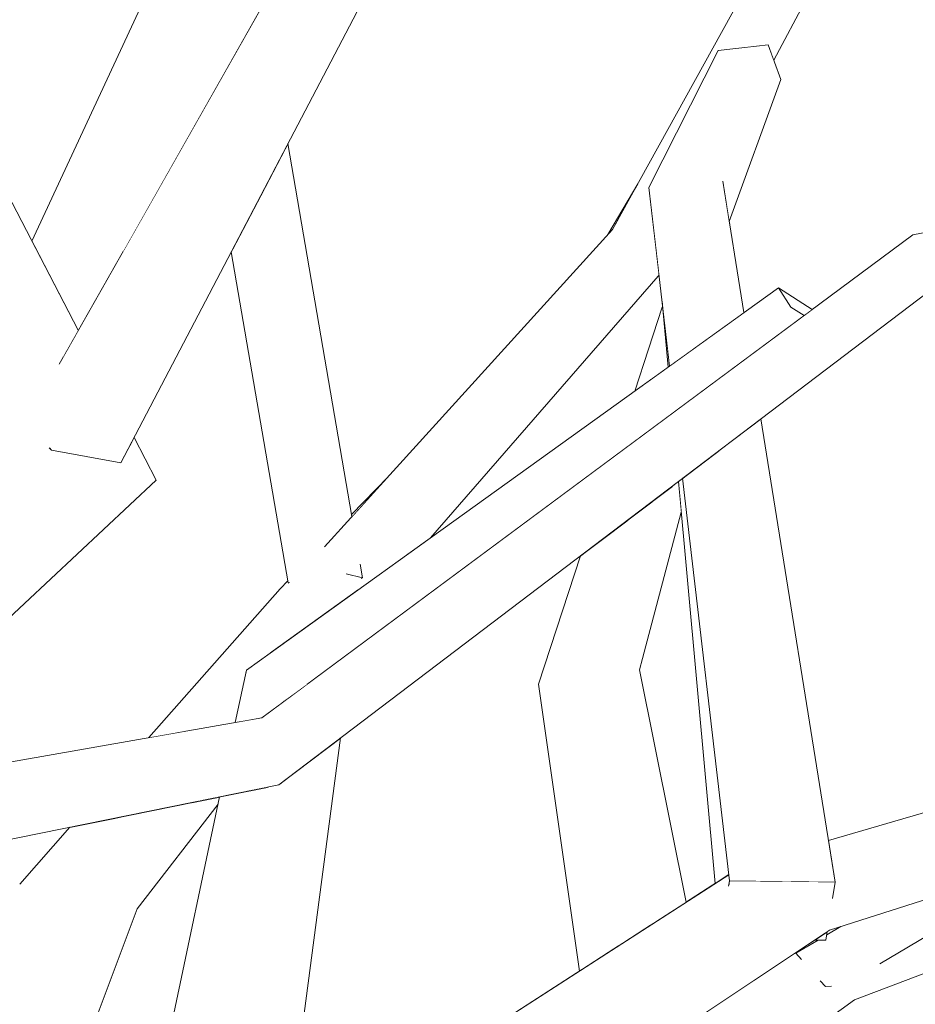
# Model space of a CAD drawing. Extents: x -289599 to -184549, y 66678 to 295474.
# Tile 412 of 656: x -261395 to -261329, y 71710 to 71782. Entities that reach past the tile are written whole.
import ezdxf

# ---------------------------------------------------------------- set-up
doc = ezdxf.new("R2010")
doc.units = 0
doc.header["$MEASUREMENT"] = 0
doc.linetypes.add('Wipeout_Contour', pattern=[1000, 0, -1000])
doc.layers.add('arch drzewa', color=8, linetype='Continuous')
doc.layers.add('arch drzewa_Nr_Pióra__4', color=8, linetype='Continuous', lineweight=9)

msp = doc.modelspace()

# ---------------------------------------------------------------- wipeouts: each hides what was drawn before it
at = {"color": 254, "linetype": 'Wipeout_Contour', "lineweight": 0, "ltscale": 2546529.904989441}
msp.add_wipeout([(-261417.997, 71792.461), (-261391.772, 71757.656), (-261390.667, 71759.603), (-261409.291, 71795.407), (-261412.028, 71794.481), (-261412.155, 71794.311), (-261414.403, 71793.462), (-261414.517, 71793.639)], dxfattribs=at).dxf.layer = 'arch drzewa'
at = {"color": 254, "linetype": 'Wipeout_Contour', "lineweight": 0, "ltscale": 954747.986304}
msp.add_wipeout([(-261342.699, 71767.622), (-261343.178, 71770.578), (-261342.673, 71767.43)], dxfattribs=at).dxf.layer = 'arch drzewa'
at = {"color": 254, "linetype": 'Wipeout_Contour', "lineweight": 0, "ltscale": 954737.476009}
msp.add_wipeout([(-261338.161, 71761.319), (-261350.598, 71750.746), (-261337.188, 71760.688)], dxfattribs=at).dxf.layer = 'arch drzewa'
at = {"color": 254, "linetype": 'Wipeout_Contour', "lineweight": 0, "ltscale": 954814.044432}
msp.add_wipeout([(-261375.465, 71733.553), (-261375.503, 71732.282), (-261373.785, 71733.556)], dxfattribs=at).dxf.layer = 'arch drzewa'
at = {"color": 254, "linetype": 'Wipeout_Contour', "lineweight": 0, "ltscale": 1909428.373556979}
msp.add_wipeout([(-261342.756, 71719.21), (-261376.083, 71688.314), (-261335.652, 71715.207), (-261335.725, 71715.746), (-261339.295, 71718.41), (-261342.74, 71718.731)], dxfattribs=at).dxf.layer = 'arch drzewa'

# ---------------------------------------------------------------- next in the draw order: wipeouts: each hides what was drawn before it
at = {"color": 254, "linetype": 'Wipeout_Contour', "lineweight": 0, "ltscale": 954816.097011}
msp.add_wipeout([(-261375.688, 71732.145), (-261375.503, 71732.282), (-261375.465, 71733.553)], dxfattribs=at).dxf.layer = 'arch drzewa'
at = {"color": 254, "linetype": 'Wipeout_Contour', "lineweight": 0, "ltscale": 2227786.607167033}
msp.add_wipeout([(-261378.986, 71689.168), (-261376.083, 71688.314), (-261342.756, 71719.21), (-261342.767, 71719.503), (-261375.486, 71698.386), (-261376.55, 71690.374), (-261376.739, 71690.331)], dxfattribs=at).dxf.layer = 'arch drzewa'
at = {"color": 254, "linetype": 'Wipeout_Contour', "lineweight": 0, "ltscale": 954686.502333}
msp.add_wipeout([(-261335.309, 71715.435), (-261335.724, 71715.745), (-261335.652, 71715.207)], dxfattribs=at).dxf.layer = 'arch drzewa'

# ---------------------------------------------------------------- next in the draw order: wipeouts: each hides what was drawn before it
at = {"color": 254, "linetype": 'Wipeout_Contour', "lineweight": 0, "ltscale": 954591.266139}
msp.add_wipeout([(-261335.309, 71715.435), (-261278.956, 71733.418), (-261283.01, 71737.3)], dxfattribs=at).dxf.layer = 'arch drzewa'
at = {"color": 254, "linetype": 'Wipeout_Contour', "lineweight": 0, "ltscale": 1591366.652744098}
msp.add_wipeout([(-261378.639, 71730.809), (-261377.132, 71731.074), (-261375.688, 71732.145), (-261375.465, 71733.553), (-261378.284, 71734.584)], dxfattribs=at).dxf.layer = 'arch drzewa'
at = {"color": 254, "linetype": 'Wipeout_Contour', "lineweight": 0, "ltscale": 1273061.826823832}
msp.add_wipeout([(-261376.739, 71690.331), (-261376.55, 71690.374), (-261371.343, 71729.586), (-261375.679, 71726.296)], dxfattribs=at).dxf.layer = 'arch drzewa'
at = {"color": 254, "linetype": 'Wipeout_Contour', "lineweight": 0, "ltscale": 954692.969825}
msp.add_wipeout([(-261336.025, 71717.95), (-261339.295, 71718.41), (-261335.725, 71715.746)], dxfattribs=at).dxf.layer = 'arch drzewa'

# ---------------------------------------------------------------- next in the draw order: wipeouts: each hides what was drawn before it
at = {"color": 254, "linetype": 'Wipeout_Contour', "lineweight": 0, "ltscale": 1273037.364798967}
msp.add_wipeout([(-261338.161, 71761.319), (-261375.465, 71733.553), (-261373.785, 71733.556), (-261350.598, 71750.746)], dxfattribs=at).dxf.layer = 'arch drzewa'
at = {"color": 254, "linetype": 'Wipeout_Contour', "lineweight": 0, "ltscale": 2227557.234893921}
msp.add_wipeout([(-261335.086, 71717.818), (-261336.02, 71717.949), (-261335.724, 71715.745), (-261335.309, 71715.435), (-261283.01, 71737.3), (-261335.396, 71722.032), (-261334.904, 71718.967)], dxfattribs=at).dxf.layer = 'arch drzewa'
at = {"color": 254, "linetype": 'Wipeout_Contour', "lineweight": 0, "ltscale": 954824.426232}
msp.add_wipeout([(-261378.284, 71734.584), (-261379.098, 71730.728), (-261378.639, 71730.809)], dxfattribs=at).dxf.layer = 'arch drzewa'
at = {"color": 254, "linetype": 'Wipeout_Contour', "lineweight": 0, "ltscale": 2227873.552362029}
msp.add_wipeout([(-261382.634, 71688.289), (-261380.02, 71688.408), (-261378.986, 71689.168), (-261376.739, 71690.331), (-261375.679, 71726.296), (-261375.885, 71726.14), (-261376.664, 71725.981)], dxfattribs=at).dxf.layer = 'arch drzewa'

# ---------------------------------------------------------------- next in the draw order: wipeouts: each hides what was drawn before it
at = {"color": 254, "linetype": 'Wipeout_Contour', "lineweight": 0, "ltscale": 954759.659617}
msp.add_wipeout([(-261375.465, 71733.553), (-261338.161, 71761.319), (-261339.066, 71762.741)], dxfattribs=at).dxf.layer = 'arch drzewa'
at = {"color": 254, "linetype": 'Wipeout_Contour', "lineweight": 0, "ltscale": 954812.998996}
msp.add_wipeout([(-261382.634, 71688.289), (-261376.664, 71725.981), (-261379.14, 71725.477)], dxfattribs=at).dxf.layer = 'arch drzewa'
at = {"color": 254, "linetype": 'Wipeout_Contour', "lineweight": 0, "ltscale": 954689.231449}
msp.add_wipeout([(-261336.165, 71718.98), (-261335.582, 71714.693), (-261336.159, 71718.98)], dxfattribs=at).dxf.layer = 'arch drzewa'

# ---------------------------------------------------------------- next in the draw order: wipeouts: each hides what was drawn before it
at = {"color": 254, "linetype": 'Wipeout_Contour', "lineweight": 0, "ltscale": 954790.760439}
msp.add_wipeout([(-261339.066, 71762.741), (-261378.284, 71734.584), (-261375.465, 71733.553)], dxfattribs=at).dxf.layer = 'arch drzewa'
at = {"color": 254, "linetype": 'Wipeout_Contour', "lineweight": 0, "ltscale": 2864442.427349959}
msp.add_wipeout([(-261387.753, 71689.738), (-261387.04, 71689.536), (-261386.393, 71691.347), (-261384.924, 71692.294), (-261384.28, 71690.725), (-261383.668, 71688.582), (-261382.634, 71688.289), (-261379.14, 71725.477), (-261380.255, 71725.249)], dxfattribs=at).dxf.layer = 'arch drzewa'
at = {"color": 254, "linetype": 'Wipeout_Contour', "lineweight": 0, "ltscale": 954687.44872}
msp.add_wipeout([(-261335.483, 71715.319), (-261336.411, 71714.702), (-261335.582, 71714.693)], dxfattribs=at).dxf.layer = 'arch drzewa'

# ---------------------------------------------------------------- next in the draw order: wipeouts: each hides what was drawn before it
at = {"color": 254, "linetype": 'Wipeout_Contour', "lineweight": 0, "ltscale": 1273000.789923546}
msp.add_wipeout([(-261348.627, 71770.115), (-261345.424, 71758.177), (-261341.627, 71760.903), (-261343.178, 71770.578)], dxfattribs=at).dxf.layer = 'arch drzewa'
at = {"color": 254, "linetype": 'Wipeout_Contour', "lineweight": 0, "ltscale": 1272970.08053772}
msp.add_wipeout([(-261336.588, 71761.133), (-261339.066, 71762.741), (-261338.161, 71761.319), (-261337.188, 71760.688)], dxfattribs=at).dxf.layer = 'arch drzewa'
at = {"color": 254, "linetype": 'Wipeout_Contour', "lineweight": 0, "ltscale": 954717.481434}
msp.add_wipeout([(-261343.434, 71750.76), (-261334.904, 71718.967), (-261340.373, 71753.082)], dxfattribs=at).dxf.layer = 'arch drzewa'
at = {"color": 254, "linetype": 'Wipeout_Contour', "lineweight": 0, "ltscale": 1273191.784373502}
msp.add_wipeout([(-261411.725, 71723.523), (-261384.93, 71748.575), (-261395.044, 71749.55), (-261414.582, 71722.606)], dxfattribs=at).dxf.layer = 'arch drzewa'

# ---------------------------------------------------------------- next in the draw order: wipeouts: each hides what was drawn before it
at = {"color": 254, "linetype": 'Wipeout_Contour', "lineweight": 0, "ltscale": 954746.250878}
msp.add_wipeout([(-261342.699, 71767.622), (-261338.906, 71778.064), (-261339.841, 71780.618)], dxfattribs=at).dxf.layer = 'arch drzewa'
at = {"color": 254, "linetype": 'Wipeout_Contour', "lineweight": 0, "ltscale": 954754.668803}
msp.add_wipeout([(-261348.627, 71770.115), (-261347.099, 71756.974), (-261345.424, 71758.177)], dxfattribs=at).dxf.layer = 'arch drzewa'
at = {"color": 254, "linetype": 'Wipeout_Contour', "lineweight": 0, "ltscale": 954859.612619}
msp.add_wipeout([(-261386.857, 71751.132), (-261384.93, 71748.575), (-261386.558, 71751.704)], dxfattribs=at).dxf.layer = 'arch drzewa'
at = {"color": 254, "linetype": 'Wipeout_Contour', "lineweight": 0, "ltscale": 1272958.293535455}
msp.add_wipeout([(-261343.434, 71750.76), (-261346.138, 71748.708), (-261342.689, 71719.049), (-261334.904, 71718.967)], dxfattribs=at).dxf.layer = 'arch drzewa'
at = {"color": 254, "linetype": 'Wipeout_Contour', "lineweight": 0, "ltscale": 1273171.791919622}
msp.add_wipeout([(-261423.313, 71716.47), (-261375.885, 71726.14), (-261377.492, 71728.914), (-261423.186, 71716.697)], dxfattribs=at).dxf.layer = 'arch drzewa'

# ---------------------------------------------------------------- next in the draw order: wipeouts: each hides what was drawn before it
at = {"color": 254, "linetype": 'Wipeout_Contour', "lineweight": 0, "ltscale": 2864658.838451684}
msp.add_wipeout([(-261417.997, 71792.461), (-261395.044, 71749.55), (-261384.93, 71748.575), (-261386.857, 71751.132), (-261387.538, 71749.833), (-261392.651, 71750.777), (-261392.767, 71750.896), (-261392.017, 71757.226), (-261391.772, 71757.656)], dxfattribs=at).dxf.layer = 'arch drzewa'
at = {"color": 254, "linetype": 'Wipeout_Contour', "lineweight": 0, "ltscale": 954747.789163}
msp.add_wipeout([(-261339.841, 71780.618), (-261343.178, 71770.578), (-261342.699, 71767.622)], dxfattribs=at).dxf.layer = 'arch drzewa'
at = {"color": 254, "linetype": 'Wipeout_Contour', "lineweight": 0, "ltscale": 954753.349574}
msp.add_wipeout([(-261347.099, 71756.974), (-261347.655, 71761.756), (-261347.211, 71756.893)], dxfattribs=at).dxf.layer = 'arch drzewa'
at = {"color": 254, "linetype": 'Wipeout_Contour', "lineweight": 0, "ltscale": 1909443.773058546}
msp.add_wipeout([(-261346.443, 71748.477), (-261343.741, 71718.874), (-261342.767, 71719.503), (-261342.74, 71718.731), (-261342.689, 71719.049), (-261346.138, 71748.708)], dxfattribs=at).dxf.layer = 'arch drzewa'
at = {"color": 254, "linetype": 'Wipeout_Contour', "lineweight": 0, "ltscale": 1273211.665643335}
msp.add_wipeout([(-261423.176, 71716.739), (-261423.186, 71716.697), (-261377.492, 71728.914), (-261419.569, 71720.553)], dxfattribs=at).dxf.layer = 'arch drzewa'

# ---------------------------------------------------------------- next in the draw order: wipeouts: each hides what was drawn before it
at = {"color": 254, "linetype": 'Wipeout_Contour', "lineweight": 0, "ltscale": 954751.841654}
msp.add_wipeout([(-261343.178, 71770.578), (-261339.841, 71780.618), (-261343.512, 71780.207)], dxfattribs=at).dxf.layer = 'arch drzewa'
at = {"color": 254, "linetype": 'Wipeout_Contour', "lineweight": 0, "ltscale": 954738.280226}
msp.add_wipeout([(-261375.885, 71726.14), (-261326.309, 71763.752), (-261328.995, 71765.607)], dxfattribs=at).dxf.layer = 'arch drzewa'
at = {"color": 254, "linetype": 'Wipeout_Contour', "lineweight": 0, "ltscale": 1273167.189128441}
msp.add_wipeout([(-261417.293, 71721.458), (-261419.569, 71720.553), (-261377.492, 71728.914), (-261377.132, 71731.074)], dxfattribs=at).dxf.layer = 'arch drzewa'
at = {"color": 254, "linetype": 'Wipeout_Contour', "lineweight": 0, "ltscale": 1273134.22357636}
msp.add_wipeout([(-261410.772, 71652.865), (-261410.362, 71653.203), (-261386.335, 71716.99), (-261391.264, 71719.01)], dxfattribs=at).dxf.layer = 'arch drzewa'
at = {"color": 254, "linetype": 'Wipeout_Contour', "lineweight": 0, "ltscale": 1591167.310391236}
msp.add_wipeout([(-261342.689, 71719.049), (-261342.74, 71718.731), (-261339.295, 71718.41), (-261336.025, 71717.95), (-261336.165, 71718.98)], dxfattribs=at).dxf.layer = 'arch drzewa'

# ---------------------------------------------------------------- next in the draw order: wipeouts: each hides what was drawn before it
at = {"color": 254, "linetype": 'Wipeout_Contour', "lineweight": 0, "ltscale": 1591241.97901634}
msp.add_wipeout([(-261341.417, 71780.441), (-261339.841, 71780.618), (-261339.432, 71779.499), (-261332.022, 71793.356), (-261335.696, 71795.223)], dxfattribs=at).dxf.layer = 'arch drzewa'
at = {"color": 254, "linetype": 'Wipeout_Contour', "lineweight": 0, "ltscale": 954758.329095}
msp.add_wipeout([(-261343.512, 71780.207), (-261348.627, 71770.115), (-261343.178, 71770.578)], dxfattribs=at).dxf.layer = 'arch drzewa'
at = {"color": 254, "linetype": 'Wipeout_Contour', "lineweight": 0, "ltscale": 1591496.71280738}
msp.add_wipeout([(-261414.582, 71722.606), (-261417.293, 71721.458), (-261377.132, 71731.074), (-261409.805, 71725.319), (-261411.725, 71723.523)], dxfattribs=at).dxf.layer = 'arch drzewa'
at = {"color": 254, "linetype": 'Wipeout_Contour', "lineweight": 0, "ltscale": 1273146.622045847}
msp.add_wipeout([(-261391.264, 71719.01), (-261413.958, 71656.108), (-261412.456, 71651.473), (-261410.772, 71652.865)], dxfattribs=at).dxf.layer = 'arch drzewa'
at = {"color": 254, "linetype": 'Wipeout_Contour', "lineweight": 0, "ltscale": 1272918.654809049}
msp.add_wipeout([(-261336.159, 71718.98), (-261336.02, 71717.949), (-261335.086, 71717.818), (-261334.904, 71718.967)], dxfattribs=at).dxf.layer = 'arch drzewa'

# ---------------------------------------------------------------- next in the draw order: wipeouts: each hides what was drawn before it
at = {"color": 254, "linetype": 'Wipeout_Contour', "lineweight": 0, "ltscale": 954778.074965}
msp.add_wipeout([(-261328.995, 71765.607), (-261377.492, 71728.914), (-261375.885, 71726.14)], dxfattribs=at).dxf.layer = 'arch drzewa'
at = {"color": 254, "linetype": 'Wipeout_Contour', "lineweight": 0, "ltscale": 954824.882152}
msp.add_wipeout([(-261379.235, 71730.704), (-261379.098, 71730.728), (-261379.013, 71731.133)], dxfattribs=at).dxf.layer = 'arch drzewa'
at = {"color": 254, "linetype": 'Wipeout_Contour', "lineweight": 0, "ltscale": 1273105.185905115}
msp.add_wipeout([(-261386.335, 71716.99), (-261380.369, 71724.711), (-261380.255, 71725.249), (-261382.272, 71724.838)], dxfattribs=at).dxf.layer = 'arch drzewa'
at = {"color": 254, "linetype": 'Wipeout_Contour', "lineweight": 0, "ltscale": 954861.672937}
msp.add_wipeout([(-261413.958, 71656.108), (-261391.264, 71719.01), (-261394.986, 71718.804)], dxfattribs=at).dxf.layer = 'arch drzewa'
at = {"color": 254, "linetype": 'Wipeout_Contour', "lineweight": 0, "ltscale": 1591011.671602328}
msp.add_wipeout([(-261301.243, 71718.883), (-261344.1, 71688.314), (-261297.957, 71715.435), (-261298.858, 71718.41), (-261301.08, 71718.731)], dxfattribs=at).dxf.layer = 'arch drzewa'

# ---------------------------------------------------------------- next in the draw order: wipeouts: each hides what was drawn before it
at = {"color": 254, "linetype": 'Wipeout_Contour', "lineweight": 0, "ltscale": 954744.07257}
msp.add_wipeout([(-261377.492, 71728.914), (-261328.995, 71765.607), (-261329.174, 71766.629)], dxfattribs=at).dxf.layer = 'arch drzewa'
at = {"color": 254, "linetype": 'Wipeout_Contour', "lineweight": 0, "ltscale": 1273120.254312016}
msp.add_wipeout([(-261387.67, 71723.737), (-261391.264, 71719.01), (-261386.335, 71716.99), (-261382.272, 71724.838)], dxfattribs=at).dxf.layer = 'arch drzewa'
at = {"color": 254, "linetype": 'Wipeout_Contour', "lineweight": 0, "ltscale": 2545743.823791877}
msp.add_wipeout([(-261343.575, 71690.331), (-261346.013, 71689.168), (-261344.1, 71688.314), (-261301.243, 71718.883), (-261301.421, 71719.049), (-261301.368, 71719.095), (-261342.609, 71695.988), (-261343.399, 71690.374)], dxfattribs=at).dxf.layer = 'arch drzewa'

# ---------------------------------------------------------------- next in the draw order: linework, layer by layer
at = {"layer": 'arch drzewa_Nr_Pióra__4', "linetype": 'Continuous'}
for p, q in [((-261386.335, 71716.99), (-261380.369, 71724.711)), ((-261342.689, 71719.049), (-261342.75, 71718.662)), ((-261410.362, 71653.203), (-261386.335, 71716.99))]:
    msp.add_line(p, q, dxfattribs=at)

# ---------------------------------------------------------------- next in the draw order: wipeouts: each hides what was drawn before it
at = {"color": 254, "linetype": 'Wipeout_Contour', "lineweight": 0, "ltscale": 954780.910516}
msp.add_wipeout([(-261329.174, 71766.629), (-261377.132, 71731.074), (-261377.492, 71728.914)], dxfattribs=at).dxf.layer = 'arch drzewa'
at = {"color": 254, "linetype": 'Wipeout_Contour', "lineweight": 0, "ltscale": 954847.488285}
msp.add_wipeout([(-261387.908, 71723.689), (-261391.264, 71719.01), (-261387.67, 71723.737)], dxfattribs=at).dxf.layer = 'arch drzewa'
at = {"color": 254, "linetype": 'Wipeout_Contour', "lineweight": 0, "ltscale": 1590988.965108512}
msp.add_wipeout([(-261297.957, 71715.435), (-261340.957, 71687.779), (-261294.066, 71714.722), (-261294.983, 71714.74), (-261294.854, 71715.113)], dxfattribs=at).dxf.layer = 'arch drzewa'

# ---------------------------------------------------------------- next in the draw order: linework, layer by layer
at = {"layer": 'arch drzewa_Nr_Pióra__4', "linetype": 'Continuous'}
for p, q in [((-261338.161, 71761.319), (-261339.066, 71762.741)), ((-261339.066, 71762.741), (-261336.588, 71761.133)), ((-261337.188, 71760.688), (-261338.161, 71761.319))]:
    msp.add_line(p, q, dxfattribs=at)

# ---------------------------------------------------------------- next in the draw order: wipeouts: each hides what was drawn before it
at = {"color": 254, "linetype": 'Wipeout_Contour', "lineweight": 0, "ltscale": 954842.509171}
msp.add_wipeout([(-261387.538, 71749.833), (-261361.296, 71799.941), (-261365.591, 71800.956)], dxfattribs=at).dxf.layer = 'arch drzewa'
at = {"color": 254, "linetype": 'Wipeout_Contour', "lineweight": 0, "ltscale": 954672.545285}
msp.add_wipeout([(-261293.397, 71773.452), (-261329.174, 71766.629), (-261328.995, 71765.607)], dxfattribs=at).dxf.layer = 'arch drzewa'
at = {"color": 254, "linetype": 'Wipeout_Contour', "lineweight": 0, "ltscale": 1273006.570601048}
msp.add_wipeout([(-261347.639, 71761.319), (-261348.492, 71755.974), (-261347.211, 71756.893), (-261347.614, 71761.304)], dxfattribs=at).dxf.layer = 'arch drzewa'
at = {"color": 254, "linetype": 'Wipeout_Contour', "lineweight": 0, "ltscale": 954814.225321}
msp.add_wipeout([(-261376.6, 71735.793), (-261370.027, 71740.512), (-261372.531, 71743.652)], dxfattribs=at).dxf.layer = 'arch drzewa'
at = {"color": 254, "linetype": 'Wipeout_Contour', "lineweight": 0, "ltscale": 1272988.761418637}
msp.add_wipeout([(-261356.761, 71733.553), (-261350.878, 71714.268), (-261348.504, 71715.8), (-261352.07, 71733.56)], dxfattribs=at).dxf.layer = 'arch drzewa'
at = {"color": 254, "linetype": 'Wipeout_Contour', "lineweight": 0, "ltscale": 1273137.620438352}
msp.add_wipeout([(-261391.287, 71723), (-261394.986, 71718.804), (-261391.264, 71719.01), (-261387.908, 71723.689)], dxfattribs=at).dxf.layer = 'arch drzewa'
at = {"color": 254, "linetype": 'Wipeout_Contour', "lineweight": 0, "ltscale": 954649.723449}
msp.add_wipeout([(-261297.957, 71715.435), (-261344.1, 71688.314), (-261340.957, 71687.779)], dxfattribs=at).dxf.layer = 'arch drzewa'

# ---------------------------------------------------------------- next in the draw order: linework, layer by layer
at = {"layer": 'arch drzewa_Nr_Pióra__4', "linetype": 'Continuous'}
for p, q in [((-261329.174, 71766.629), (-261293.397, 71773.452)), ((-261423.464, 71716.44), (-261375.885, 71726.14)), ((-261387.753, 71689.738), (-261380.255, 71725.249)), ((-261394.986, 71718.804), (-261391.287, 71723))]:
    msp.add_line(p, q, dxfattribs=at)

# ---------------------------------------------------------------- next in the draw order: wipeouts: each hides what was drawn before it
at = {"color": 254, "linetype": 'Wipeout_Contour', "lineweight": 0, "ltscale": 954859.766802}
msp.add_wipeout([(-261365.591, 71800.956), (-261392.651, 71750.777), (-261387.538, 71749.833)], dxfattribs=at).dxf.layer = 'arch drzewa'
at = {"color": 254, "linetype": 'Wipeout_Contour', "lineweight": 0, "ltscale": 954756.087975}
msp.add_wipeout([(-261349.673, 71755.126), (-261348.492, 71755.974), (-261347.639, 71761.319)], dxfattribs=at).dxf.layer = 'arch drzewa'
at = {"color": 254, "linetype": 'Wipeout_Contour', "lineweight": 0, "ltscale": 1909648.466831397}
msp.add_wipeout([(-261382.86, 71730.065), (-261379.235, 71730.704), (-261379.013, 71731.133), (-261378.284, 71734.584), (-261376.6, 71735.793), (-261372.531, 71743.652)], dxfattribs=at).dxf.layer = 'arch drzewa'
at = {"color": 254, "linetype": 'Wipeout_Contour', "lineweight": 0, "ltscale": 954743.176908}
msp.add_wipeout([(-261350.878, 71714.268), (-261356.761, 71733.553), (-261353.75, 71712.414)], dxfattribs=at).dxf.layer = 'arch drzewa'
at = {"color": 254, "linetype": 'Wipeout_Contour', "lineweight": 0, "ltscale": 954685.930271}
msp.add_wipeout([(-261335.52, 71715.083), (-261335.461, 71715.118), (-261335.518, 71715.099)], dxfattribs=at).dxf.layer = 'arch drzewa'
at = {"color": 254, "linetype": 'Wipeout_Contour', "lineweight": 0, "ltscale": 2864063.521774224}
msp.add_wipeout([(-261336.314, 71713.235), (-261343.74, 71706.927), (-261343.031, 71703.416), (-261333.483, 71710.29), (-261334.707, 71711.563), (-261335.254, 71711.308), (-261335.622, 71711.282), (-261335.92, 71711.617), (-261335.41, 71712.295)], dxfattribs=at).dxf.layer = 'arch drzewa'

# ---------------------------------------------------------------- next in the draw order: wipeouts: each hides what was drawn before it
at = {"color": 254, "linetype": 'Wipeout_Contour', "lineweight": 0, "ltscale": 954853.364096}
msp.add_wipeout([(-261392.651, 71750.777), (-261365.591, 71800.956), (-261366.393, 71802.361)], dxfattribs=at).dxf.layer = 'arch drzewa'
at = {"color": 254, "linetype": 'Wipeout_Contour', "lineweight": 0, "ltscale": 954756.525041}
msp.add_wipeout([(-261347.616, 71761.331), (-261347.639, 71761.319), (-261347.614, 71761.304)], dxfattribs=at).dxf.layer = 'arch drzewa'
at = {"color": 254, "linetype": 'Wipeout_Contour', "lineweight": 0, "ltscale": 2546197.93514679}
msp.add_wipeout([(-261375.797, 71740.573), (-261383.403, 71729.97), (-261382.86, 71730.065), (-261372.531, 71743.652), (-261373.472, 71742.766), (-261375.118, 71741.033), (-261375.208, 71741.003), (-261375.226, 71741.111)], dxfattribs=at).dxf.layer = 'arch drzewa'
at = {"color": 254, "linetype": 'Wipeout_Contour', "lineweight": 0, "ltscale": 1272976.817066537}
msp.add_wipeout([(-261352.07, 71733.56), (-261347.463, 71716.472), (-261345.872, 71717.499), (-261349.319, 71734.591)], dxfattribs=at).dxf.layer = 'arch drzewa'
at = {"color": 254, "linetype": 'Wipeout_Contour', "lineweight": 0, "ltscale": 1272795.385556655}
msp.add_wipeout([(-261333.483, 71710.29), (-261294.492, 71725.05), (-261288.258, 71730.45), (-261292.244, 71729.178)], dxfattribs=at).dxf.layer = 'arch drzewa'
at = {"color": 254, "linetype": 'Wipeout_Contour', "lineweight": 0, "ltscale": 954698.400525}
msp.add_wipeout([(-261336.314, 71713.235), (-261343.899, 71707.718), (-261343.74, 71706.927)], dxfattribs=at).dxf.layer = 'arch drzewa'

# ---------------------------------------------------------------- next in the draw order: wipeouts: each hides what was drawn before it
at = {"color": 254, "linetype": 'Wipeout_Contour', "lineweight": 0, "ltscale": 1273159.510894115}
msp.add_wipeout([(-261366.393, 71802.361), (-261392.017, 71757.226), (-261392.767, 71750.896), (-261392.651, 71750.777)], dxfattribs=at).dxf.layer = 'arch drzewa'
at = {"color": 254, "linetype": 'Wipeout_Contour', "lineweight": 0, "ltscale": 954833.462289}
msp.add_wipeout([(-261375.797, 71740.573), (-261385.464, 71729.607), (-261383.403, 71729.97)], dxfattribs=at).dxf.layer = 'arch drzewa'
at = {"color": 254, "linetype": 'Wipeout_Contour', "lineweight": 0, "ltscale": 954731.880571}
msp.add_wipeout([(-261347.463, 71716.472), (-261352.07, 71733.56), (-261348.504, 71715.8)], dxfattribs=at).dxf.layer = 'arch drzewa'
at = {"color": 254, "linetype": 'Wipeout_Contour', "lineweight": 0, "ltscale": 2864088.835441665}
msp.add_wipeout([(-261344.015, 71709.644), (-261344.25, 71709.46), (-261343.899, 71707.718), (-261336.314, 71713.235), (-261336.954, 71713.533), (-261337.408, 71713.287), (-261337.799, 71713.726), (-261337.611, 71713.838), (-261337.669, 71713.865)], dxfattribs=at).dxf.layer = 'arch drzewa'

# ---------------------------------------------------------------- next in the draw order: linework, layer by layer
at = {"layer": 'arch drzewa_Nr_Pióra__4', "linetype": 'Continuous'}
for p, q in [((-261384.93, 71748.575), (-261386.558, 71751.704)), ((-261392.651, 71750.777), (-261392.814, 71750.943)), ((-261387.538, 71749.833), (-261392.651, 71750.777)), ((-261411.795, 71723.457), (-261384.93, 71748.575)), ((-261379.098, 71730.728), (-261378.284, 71734.584)), ((-261409.805, 71725.319), (-261377.132, 71731.074)), ((-261376.569, 71690.224), (-261371.343, 71729.586)), ((-261375.486, 71698.386), (-261342.744, 71719.518))]:
    msp.add_line(p, q, dxfattribs=at)

# ---------------------------------------------------------------- next in the draw order: wipeouts: each hides what was drawn before it
at = {"color": 254, "linetype": 'Wipeout_Contour', "lineweight": 0, "ltscale": 1273206.164418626}
msp.add_wipeout([(-261403.244, 71783.782), (-261402.348, 71782.059), (-261375.118, 71805.285), (-261379.832, 71808.426)], dxfattribs=at).dxf.layer = 'arch drzewa'
at = {"color": 254, "linetype": 'Wipeout_Contour', "lineweight": 0, "ltscale": 954749.279552}
msp.add_wipeout([(-261352.07, 71733.56), (-261348.294, 71747.073), (-261350.136, 71745.675)], dxfattribs=at).dxf.layer = 'arch drzewa'
at = {"color": 254, "linetype": 'Wipeout_Contour', "lineweight": 0, "ltscale": 954822.25399}
msp.add_wipeout([(-261375.797, 71740.573), (-261375.226, 71741.111), (-261375.234, 71741.157)], dxfattribs=at).dxf.layer = 'arch drzewa'
at = {"color": 254, "linetype": 'Wipeout_Contour', "lineweight": 0, "ltscale": 954684.201821}
msp.add_wipeout([(-261336.314, 71713.235), (-261335.41, 71712.295), (-261334.071, 71714.073)], dxfattribs=at).dxf.layer = 'arch drzewa'

# ---------------------------------------------------------------- next in the draw order: linework, layer by layer
at = {"layer": 'arch drzewa_Nr_Pióra__4', "linetype": 'Continuous'}
msp.add_line((-261385.464, 71729.607), (-261375.797, 71740.573), dxfattribs=at)

# ---------------------------------------------------------------- next in the draw order: wipeouts: each hides what was drawn before it
at = {"color": 254, "linetype": 'Wipeout_Contour', "lineweight": 0, "ltscale": 1272990.614807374}
msp.add_wipeout([(-261349.319, 71734.591), (-261346.237, 71746.215), (-261346.443, 71748.477), (-261346.859, 71748.161)], dxfattribs=at).dxf.layer = 'arch drzewa'
at = {"color": 254, "linetype": 'Wipeout_Contour', "lineweight": 0, "ltscale": 1273007.4467311}
msp.add_wipeout([(-261356.761, 71733.553), (-261352.07, 71733.56), (-261350.136, 71745.675), (-261353.655, 71743.005)], dxfattribs=at).dxf.layer = 'arch drzewa'
at = {"color": 254, "linetype": 'Wipeout_Contour', "lineweight": 0, "ltscale": 1909282.487830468}
msp.add_wipeout([(-261334.707, 71711.563), (-261333.483, 71710.29), (-261292.244, 71729.178), (-261301.857, 71726.11), (-261322.411, 71718.43), (-261331.398, 71713.077)], dxfattribs=at).dxf.layer = 'arch drzewa'

# ---------------------------------------------------------------- next in the draw order: linework, layer by layer
at = {"layer": 'arch drzewa_Nr_Pióra__4', "linetype": 'Continuous'}
for p, q in [((-261343.741, 71718.874), (-261346.443, 71748.477)), ((-261342.689, 71719.049), (-261346.138, 71748.708)), ((-261335.396, 71722.032), (-261283.01, 71737.3)), ((-261353.75, 71712.414), (-261356.761, 71733.553)), ((-261343.031, 71703.416), (-261333.483, 71710.29))]:
    msp.add_line(p, q, dxfattribs=at)

# ---------------------------------------------------------------- next in the draw order: wipeouts: each hides what was drawn before it
at = {"color": 254, "linetype": 'Wipeout_Contour', "lineweight": 0, "ltscale": 1272993.890063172}
msp.add_wipeout([(-261352.07, 71733.56), (-261349.319, 71734.591), (-261346.859, 71748.161), (-261348.294, 71747.073)], dxfattribs=at).dxf.layer = 'arch drzewa'
at = {"color": 254, "linetype": 'Wipeout_Contour', "lineweight": 0, "ltscale": 954684.140846}
msp.add_wipeout([(-261334.344, 71713.984), (-261336.314, 71713.235), (-261334.071, 71714.073)], dxfattribs=at).dxf.layer = 'arch drzewa'

# ---------------------------------------------------------------- next in the draw order: linework, layer by layer
at = {"layer": 'arch drzewa_Nr_Pióra__4', "linetype": 'Continuous'}
msp.add_line((-261345.872, 71717.499), (-261349.319, 71734.591), dxfattribs=at)

# ---------------------------------------------------------------- next in the draw order: wipeouts: each hides what was drawn before it
at = {"color": 254, "linetype": 'Wipeout_Contour', "lineweight": 0, "ltscale": 1273040.301522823}
msp.add_wipeout([(-261366.855, 71742.79), (-261364.727, 71744.318), (-261347.939, 71763.59), (-261351.31, 71767.031)], dxfattribs=at).dxf.layer = 'arch drzewa'
at = {"color": 254, "linetype": 'Wipeout_Contour', "lineweight": 0, "ltscale": 1272919.922929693}
msp.add_wipeout([(-261337.669, 71713.865), (-261337.611, 71713.838), (-261336.165, 71714.699), (-261336.411, 71714.702)], dxfattribs=at).dxf.layer = 'arch drzewa'

# ---------------------------------------------------------------- next in the draw order: linework, layer by layer
at = {"layer": 'arch drzewa_Nr_Pióra__4', "linetype": 'Continuous'}
for p, q in [((-261347.211, 71756.893), (-261347.655, 71761.756)), ((-261349.673, 71755.126), (-261347.639, 71761.319)), ((-261349.319, 71734.591), (-261346.237, 71746.215))]:
    msp.add_line(p, q, dxfattribs=at)

# ---------------------------------------------------------------- next in the draw order: wipeouts: each hides what was drawn before it
at = {"color": 254, "linetype": 'Wipeout_Contour', "lineweight": 0, "ltscale": 1273062.631589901}
msp.add_wipeout([(-261351.31, 71767.031), (-261372.531, 71743.652), (-261370.027, 71740.512), (-261366.855, 71742.79)], dxfattribs=at).dxf.layer = 'arch drzewa'
at = {"color": 254, "linetype": 'Wipeout_Contour', "lineweight": 0, "ltscale": 954759.189541}
msp.add_wipeout([(-261347.885, 71763.73), (-261347.939, 71763.59), (-261347.881, 71763.698)], dxfattribs=at).dxf.layer = 'arch drzewa'
at = {"color": 254, "linetype": 'Wipeout_Contour', "lineweight": 0, "ltscale": 954686.062579}
msp.add_wipeout([(-261334.344, 71713.984), (-261336.954, 71713.533), (-261336.314, 71713.235)], dxfattribs=at).dxf.layer = 'arch drzewa'

# ---------------------------------------------------------------- next in the draw order: linework, layer by layer
at = {"layer": 'arch drzewa_Nr_Pióra__4', "linetype": 'Continuous'}
for p, q in [((-261356.761, 71733.553), (-261353.655, 71743.005)), ((-261369.728, 71741.364), (-261369.901, 71742.372)), ((-261369.728, 71741.364), (-261370.941, 71741.658)), ((-261369.815, 71741.335), (-261369.728, 71741.364))]:
    msp.add_line(p, q, dxfattribs=at)

# ---------------------------------------------------------------- next in the draw order: wipeouts: each hides what was drawn before it
at = {"color": 254, "linetype": 'Wipeout_Contour', "lineweight": 0, "ltscale": 2227769.538988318}
msp.add_wipeout([(-261351.31, 71767.031), (-261347.939, 71763.59), (-261347.885, 71763.73), (-261348.627, 71770.115), (-261343.512, 71780.207), (-261341.417, 71780.441), (-261335.696, 71795.223)], dxfattribs=at).dxf.layer = 'arch drzewa'
at = {"color": 254, "linetype": 'Wipeout_Contour', "lineweight": 0, "ltscale": 954808.710416}
msp.add_wipeout([(-261370.529, 71746.033), (-261370.504, 71745.886), (-261367.842, 71748.819)], dxfattribs=at).dxf.layer = 'arch drzewa'
at = {"color": 254, "linetype": 'Wipeout_Contour', "lineweight": 0, "ltscale": 954814.445466}
msp.add_wipeout([(-261372.111, 71744.116), (-261372.542, 71743.668), (-261372.538, 71743.646)], dxfattribs=at).dxf.layer = 'arch drzewa'
at = {"color": 254, "linetype": 'Wipeout_Contour', "lineweight": 0, "ltscale": 1909335.594536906}
msp.add_wipeout([(-261320.969, 71720.011), (-261335.622, 71711.282), (-261335.254, 71711.308), (-261334.707, 71711.563), (-261331.398, 71713.077), (-261318.359, 71720.844)], dxfattribs=at).dxf.layer = 'arch drzewa'

# ---------------------------------------------------------------- next in the draw order: linework, layer by layer
at = {"layer": 'arch drzewa_Nr_Pióra__4', "linetype": 'Continuous'}
for p, q in [((-261339.432, 71779.499), (-261332.022, 71793.356)), ((-261339.841, 71780.618), (-261343.512, 71780.207)), ((-261338.906, 71778.064), (-261339.841, 71780.618)), ((-261348.627, 71770.115), (-261343.512, 71780.207)), ((-261342.699, 71767.622), (-261338.906, 71778.064)), ((-261341.627, 71760.903), (-261343.178, 71770.578)), ((-261347.099, 71756.974), (-261348.627, 71770.115)), ((-261342.673, 71767.43), (-261342.699, 71767.622)), ((-261347.939, 71763.59), (-261347.881, 71763.698)), ((-261364.727, 71744.318), (-261347.939, 71763.59))]:
    msp.add_line(p, q, dxfattribs=at)

# ---------------------------------------------------------------- next in the draw order: wipeouts: each hides what was drawn before it
at = {"color": 254, "linetype": 'Wipeout_Contour', "lineweight": 0, "ltscale": 1591378.136754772}
msp.add_wipeout([(-261377.04, 71769.878), (-261372.542, 71743.668), (-261372.111, 71744.116), (-261370.504, 71745.886), (-261375.218, 71773.357)], dxfattribs=at).dxf.layer = 'arch drzewa'
at = {"color": 254, "linetype": 'Wipeout_Contour', "lineweight": 0, "ltscale": 954769.948361}
msp.add_wipeout([(-261351.653, 71766.653), (-261351.31, 71767.031), (-261349.446, 71770.395)], dxfattribs=at).dxf.layer = 'arch drzewa'
at = {"color": 254, "linetype": 'Wipeout_Contour', "lineweight": 0, "ltscale": 3818728.347361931}
msp.add_wipeout([(-261336.165, 71714.699), (-261337.799, 71713.726), (-261337.408, 71713.287), (-261336.954, 71713.533), (-261334.344, 71713.984), (-261334.071, 71714.073), (-261335.92, 71711.617), (-261335.622, 71711.282), (-261320.969, 71720.011), (-261334.491, 71715.696), (-261335.52, 71715.083), (-261335.582, 71714.693)], dxfattribs=at).dxf.layer = 'arch drzewa'

# ---------------------------------------------------------------- next in the draw order: linework, layer by layer
at = {"layer": 'arch drzewa_Nr_Pióra__4', "linetype": 'Continuous'}
for p, q in [((-261334.904, 71718.967), (-261340.373, 71753.082)), ((-261370.529, 71746.033), (-261367.842, 71748.819)), ((-261335.309, 71715.435), (-261278.956, 71733.418)), ((-261333.483, 71710.29), (-261294.492, 71725.05)), ((-261331.605, 71712.953), (-261318.359, 71720.844)), ((-261334.904, 71718.967), (-261342.689, 71719.049)), ((-261335.096, 71717.755), (-261334.904, 71718.967)), ((-261376.083, 71688.314), (-261335.309, 71715.435)), ((-261335.582, 71714.693), (-261335.483, 71715.319)), ((-261335.52, 71715.083), (-261334.491, 71715.696)), ((-261335.518, 71715.099), (-261335.461, 71715.118)), ((-261337.799, 71713.726), (-261336.165, 71714.699)), ((-261336.411, 71714.702), (-261335.582, 71714.693)), ((-261335.59, 71714.748), (-261335.59, 71714.751)), ((-261335.582, 71714.693), (-261335.59, 71714.748)), ((-261337.381, 71713.256), (-261337.799, 71713.726)), ((-261335.622, 71711.282), (-261335.996, 71711.701)), ((-261335.181, 71711.313), (-261335.622, 71711.282))]:
    msp.add_line(p, q, dxfattribs=at)

# ---------------------------------------------------------------- next in the draw order: wipeouts: each hides what was drawn before it
at = {"color": 254, "linetype": 'Wipeout_Contour', "lineweight": 0, "ltscale": 1909658.225219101}
msp.add_wipeout([(-261377.04, 71769.878), (-261379.392, 71765.386), (-261375.208, 71741.003), (-261375.118, 71741.033), (-261373.472, 71742.766), (-261372.538, 71743.646)], dxfattribs=at).dxf.layer = 'arch drzewa'

# ---------------------------------------------------------------- next in the draw order: linework, layer by layer
at = {"layer": 'arch drzewa_Nr_Pióra__4', "linetype": 'Continuous'}
for p, q in [((-261375.797, 71740.573), (-261375.234, 71741.157)), ((-261375.097, 71741.04), (-261375.208, 71741.003)), ((-261375.208, 71741.003), (-261375.155, 71740.991))]:
    msp.add_line(p, q, dxfattribs=at)

# ---------------------------------------------------------------- next in the draw order: wipeouts: each hides what was drawn before it
at = {"color": 254, "linetype": 'Wipeout_Contour', "lineweight": 0, "ltscale": 2227997.888160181}
msp.add_wipeout([(-261374.945, 71798.125), (-261387.403, 71765.352), (-261377.082, 71783.532), (-261350.747, 71840.013), (-261368.766, 71814.381), (-261373.728, 71801.329), (-261372.467, 71798.886)], dxfattribs=at).dxf.layer = 'arch drzewa'

# ---------------------------------------------------------------- next in the draw order: linework, layer by layer
at = {"layer": 'arch drzewa_Nr_Pióra__4', "linetype": 'Continuous'}
for p, q in [((-261351.31, 71767.031), (-261335.696, 71795.223)), ((-261351.653, 71766.653), (-261349.446, 71770.395)), ((-261351.31, 71767.031), (-261350.857, 71767.804)), ((-261372.531, 71743.652), (-261351.31, 71767.031)), ((-261351.31, 71767.031), (-261351.342, 71766.979))]:
    msp.add_line(p, q, dxfattribs=at)

# ---------------------------------------------------------------- next in the draw order: wipeouts: each hides what was drawn before it
at = {"color": 254, "linetype": 'Wipeout_Contour', "lineweight": 0, "ltscale": 2228043.749318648}
msp.add_wipeout([(-261378.76, 71799.193), (-261394.082, 71766.168), (-261390.667, 71759.603), (-261387.403, 71765.352), (-261374.945, 71798.125), (-261377.823, 71797.242), (-261377.933, 71797.472)], dxfattribs=at).dxf.layer = 'arch drzewa'

# ---------------------------------------------------------------- next in the draw order: linework, layer by layer
at = {"layer": 'arch drzewa_Nr_Pióra__4', "linetype": 'Continuous'}
for p, q in [((-261394.082, 71766.168), (-261376.972, 71803.046)), ((-261392.082, 71757.11), (-261366.393, 71802.361)), ((-261387.538, 71749.833), (-261361.296, 71799.941)), ((-261390.667, 71759.603), (-261409.291, 71795.407)), ((-261370.504, 71745.886), (-261375.218, 71773.357)), ((-261377.132, 71731.074), (-261329.174, 71766.629)), ((-261375.208, 71741.003), (-261379.392, 71765.386)), ((-261375.885, 71726.14), (-261326.309, 71763.752)), ((-261378.284, 71734.584), (-261339.066, 71762.741))]:
    msp.add_line(p, q, dxfattribs=at)

doc.saveas('drawing.dxf')
